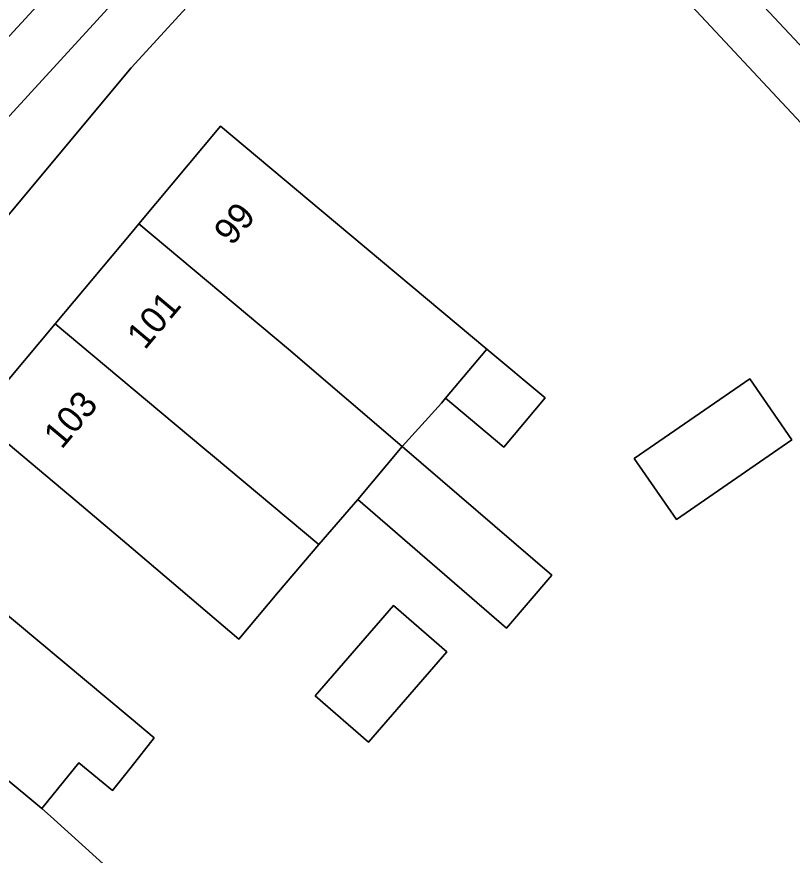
# Model space of a CAD drawing. Extents: x 162879 to 165540, y 384011 to 385181.
# Drawn here: x 164495.65 to 164525.18, y 384897.05 to 384928.99 of the extents above; entities that cross this region are included whole.
import ezdxf

# ---------------------------------------------------------------- set-up
doc = ezdxf.new("R2010")
doc.units = 0
for name, color, linetype in [('IMGEO_Erf', 7, 'Continuous'), ('IMGEO_Fietspad_open', 7, 'Continuous'), ('IMGEO_Groenvoorziening', 7, 'Continuous'), ('IMGEO_Pand', 7, 'Continuous'), ('IMGEO_Pand_nummerreeks', 7, 'Continuous'), ('IMGEO_Verkeerseiland_open', 7, 'Continuous'), ('IMGEO_Voetpad_open', 7, 'Continuous')]:
    doc.layers.add(name, color=color, linetype=linetype)

msp = doc.modelspace()

# ---------------------------------------------------------------- linework, layer by layer
at = {"layer": 'IMGEO_Erf'}
for points in [[(164529.298, 384920.884), (164514.486, 384936.751), (164506.803, 384929.629), (164502.671, 384929.959), (164500, 384927.045), (164490.313, 384915.433), (164475.209, 384897.333), (164473.71, 384895.03), (164466.27, 384883.603), (164458.393, 384870.901), (164450.828, 384858.17), (164442.115, 384843.091), (164430.304, 384821.224), (164425.889, 384812.498), (164424.399, 384809.126), (164419.563, 384795.816), (164414.61, 384778.596)], [(164483.612, 384896.632), (164481.481, 384898.379), (164484.569, 384902.145), (164487.72, 384905.989), (164490.884, 384909.847), (164494.73, 384906.652), (164500, 384902.255), (164500.88, 384901.521), (164500, 384900.408), (164499.295, 384899.517), (164498.017, 384900.565), (164496.598, 384898.835), (164496.927, 384898.538), (164500, 384895.763)]]:
    msp.add_lwpolyline(points, dxfattribs=at)
for points in [[(164497.954, 384910.516), (164494.119, 384913.726), (164497.104, 384917.293), (164500, 384920.752), (164500.295, 384921.104), (164503.403, 384924.818), (164507.238, 384921.608), (164513.544, 384916.33), (164515.766, 384914.47), (164514.2, 384912.6), (164511.978, 384914.46), (164511.821, 384914.272), (164510.319, 384912.622), (164516.025, 384907.724), (164514.292, 384905.705), (164508.63, 384910.603), (164507.153, 384908.882), (164505.612, 384907.086), (164504.106, 384905.286), (164500, 384908.777)], [(164519.165, 384912.166), (164523.559, 384915.192), (164525.16, 384912.868), (164520.766, 384909.841)], [(164509.045, 384901.361), (164507.013, 384903.123), (164509.997, 384906.563), (164512.029, 384904.802)]]:
    msp.add_lwpolyline(points, close=True, dxfattribs=at)
at = {"layer": 'IMGEO_Fietspad_open'}
for points in [[(164519.802, 384947.755), (164525.687, 384953.807), (164538.677, 384967.165), (164538.832, 384967.325), (164543.553, 384972.197), (164570.494, 385000), (164574.636, 385004.275), (164575.904, 385005.724), (164578.843, 385008.769), (164582.343, 385012.396), (164580.902, 385013.894), (164575.549, 385008.392), (164572.387, 385005.088), (164567.524, 385000.074), (164537.041, 384968.682), (164524.725, 384956.023), (164506.984, 384937.764), (164500.817, 384931.186), (164499.936, 384930.215), (164488.315, 384917.517), (164488.668, 384917.162), (164485.525, 384913.981), (164485.186, 384914.349), (164481.909, 384911.538)], [(164534.724, 384969.556), (164534.474, 384969.277), (164525.321, 384959.818), (164518.564, 384952.792), (164517.705, 384951.948), (164514.39, 384948.504), (164507.494, 384941.357), (164506.009, 384939.832), (164503.942, 384937.706), (164500, 384933.285), (164499.383, 384932.63), (164488.554, 384920.87), (164488.194, 384920.479), (164488.033, 384920.328)], [(164481.909, 384911.538), (164485.186, 384914.349), (164488.315, 384917.517), (164499.936, 384930.215), (164500.817, 384931.186), (164506.984, 384937.764), (164524.725, 384956.023)], [(164411.37, 384762.857), (164411.594, 384763.921), (164414.61, 384778.596), (164419.563, 384795.816), (164424.399, 384809.126), (164425.889, 384812.498), (164430.304, 384821.224), (164442.115, 384843.091), (164450.828, 384858.17), (164458.393, 384870.901), (164466.27, 384883.603), (164473.71, 384895.03), (164475.209, 384897.333), (164490.313, 384915.433), (164500, 384927.045), (164502.671, 384929.959), (164505.532, 384933.005), (164510.737, 384938.434), (164511.849, 384939.577), (164513.222, 384940.989), (164519.802, 384947.755)]]:
    msp.add_lwpolyline(points, dxfattribs=at)
at = {"layer": 'IMGEO_Groenvoorziening'}
msp.add_lwpolyline([(164548.715, 384915.734), (164537.634, 384923.696), (164527.442, 384931.018), (164528.863, 384932.82), (164520.34, 384941.057), (164516.98, 384936.98), (164530.656, 384922.389), (164542.335, 384911.846), (164551.369, 384903.69), (164552.816, 384906.181), (164551.295, 384907.792), (164546.803, 384912.55), (164547.189, 384912.993)], close=True, dxfattribs=at)
at = {"layer": 'IMGEO_Pand'}
for points in [[(164507.238, 384921.608), (164503.403, 384924.818), (164500.295, 384921.104), (164505.996, 384916.333), (164510.319, 384912.622), (164511.821, 384914.272), (164511.978, 384914.46), (164513.544, 384916.33)], [(164497.104, 384917.293), (164500, 384914.869), (164502.804, 384912.522), (164503.099, 384912.275), (164507.153, 384908.882), (164508.63, 384910.603), (164510.319, 384912.622), (164505.996, 384916.333), (164500.295, 384921.104), (164500, 384920.752)], [(164497.104, 384917.293), (164494.119, 384913.726), (164497.954, 384910.516), (164500, 384908.777), (164504.106, 384905.286), (164505.612, 384907.086), (164507.153, 384908.882), (164503.099, 384912.275), (164502.804, 384912.522), (164500, 384914.869)], [(164513.544, 384916.33), (164511.978, 384914.46), (164514.2, 384912.6), (164515.766, 384914.47)], [(164519.165, 384912.166), (164520.766, 384909.841), (164525.16, 384912.868), (164523.559, 384915.192)], [(164510.319, 384912.622), (164508.63, 384910.603), (164514.292, 384905.705), (164516.025, 384907.724)], [(164487.72, 384905.989), (164493.418, 384901.315), (164493.49, 384901.403), (164496.598, 384898.835), (164498.017, 384900.565), (164499.295, 384899.517), (164500, 384900.408), (164500.88, 384901.521), (164500, 384902.255), (164494.73, 384906.652), (164490.884, 384909.847)], [(164512.029, 384904.802), (164509.997, 384906.563), (164507.013, 384903.123), (164509.045, 384901.361)], [(164492.714, 384895.68), (164494.078, 384897.343), (164499.586, 384892.826), (164500, 384893.314), (164501.177, 384894.7), (164500, 384895.763), (164496.927, 384898.538), (164496.598, 384898.835), (164493.49, 384901.403), (164493.418, 384901.315), (164487.72, 384905.989), (164484.569, 384902.145), (164490.357, 384897.644)]]:
    msp.add_lwpolyline(points, close=True, dxfattribs=at)
at = {"layer": 'IMGEO_Verkeerseiland_open'}
msp.add_lwpolyline([(164488.033, 384920.328), (164488.194, 384920.479), (164488.554, 384920.87), (164499.383, 384932.63)], dxfattribs=at)
at = {"layer": 'IMGEO_Voetpad_open'}
msp.add_lwpolyline([(164548.1, 384897.315), (164549.406, 384899.861), (164551.369, 384903.69), (164542.335, 384911.846), (164530.656, 384922.389), (164516.98, 384936.98), (164513.222, 384940.989), (164511.849, 384939.577), (164514.486, 384936.751), (164529.298, 384920.884), (164544.024, 384907.588), (164546.748, 384905.129), (164548.888, 384903.196), (164547.127, 384899.768), (164535.46, 384877.063), (164533.988, 384874.201), (164532.508, 384872.873), (164539.98, 384851.471), (164543.642, 384840.982)], dxfattribs=at)

# ---------------------------------------------------------------- texts
at = {"layer": 'IMGEO_Pand_nummerreeks'}
for s, rotation, p in [('99', 50.0708, (164503.84, 384920.231)), ('101', 50.0707, (164500.524, 384916.268)), ('103', 50.0707, (164497.356, 384912.482))]:
    msp.add_text(s, height=1, rotation=rotation, dxfattribs=at).set_placement(p)

doc.saveas('drawing.dxf')
